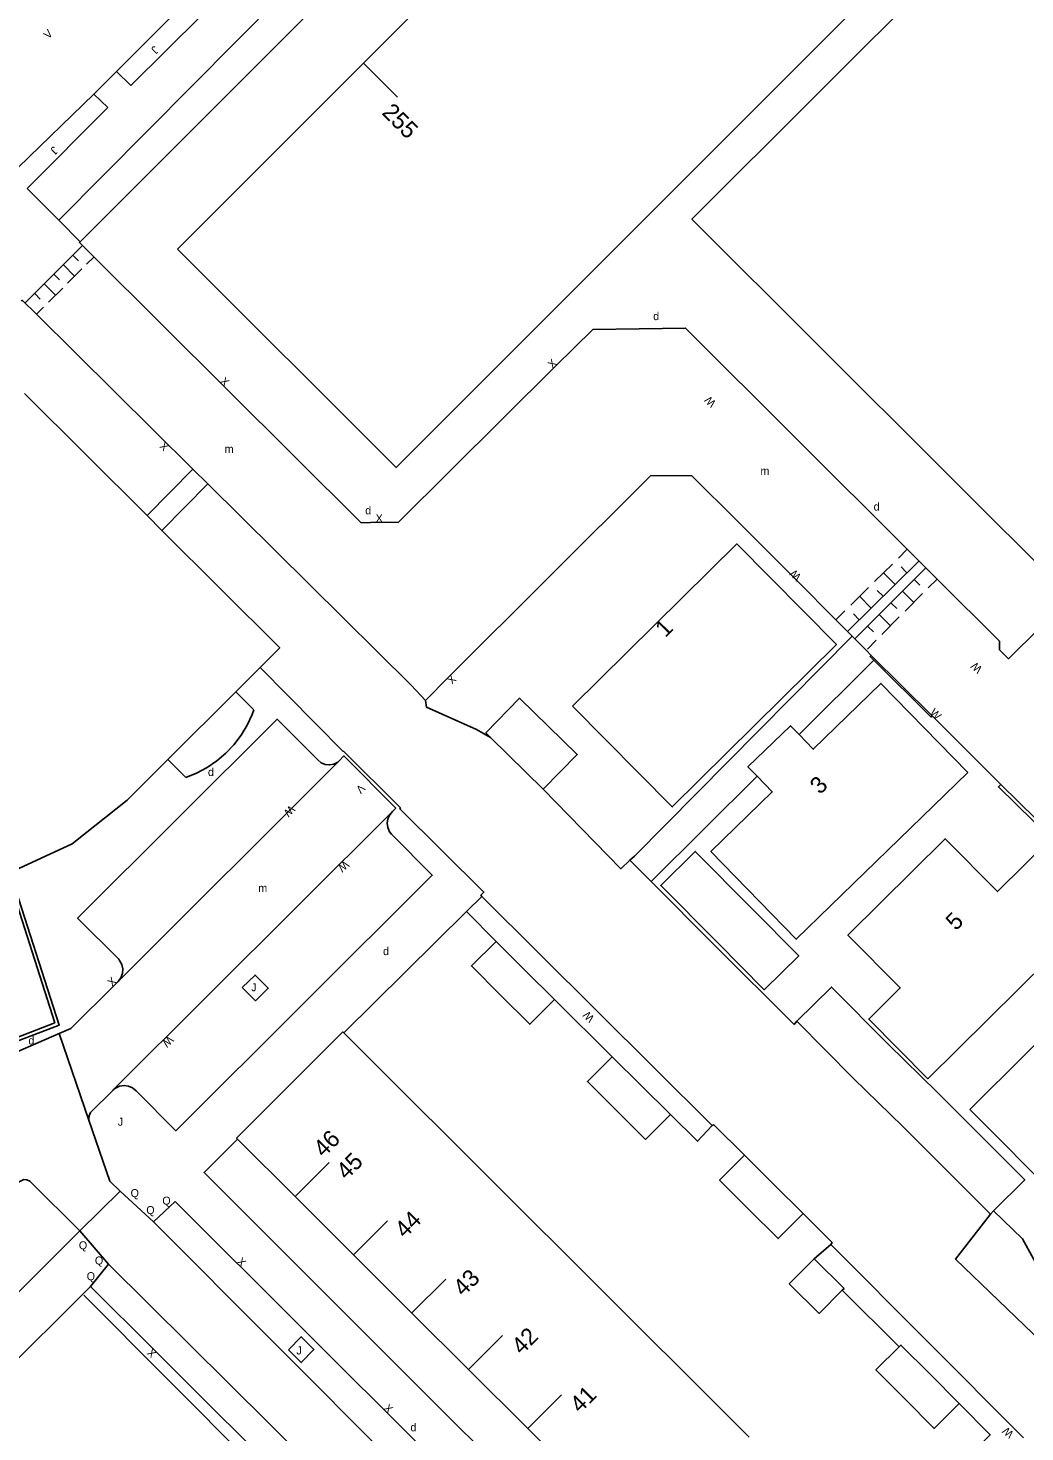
# Model space of a CAD drawing. Extents: x 134999 to 136502, y 457398 to 459002.
# Drawn here: x 135714.7 to 135776.9, y 458647.9 to 458735.6 of the extents above; entities that cross this region are included whole.
import ezdxf

# ---------------------------------------------------------------- set-up
doc = ezdxf.new("R2010")
doc.units = 0
for name, color, linetype in [('RI_DGTB_13', 7, 'Continuous'), ('RI_DGTB_15', 7, 'Continuous'), ('RI_DGTB_19', 7, 'Continuous'), ('RI_DGTB_2', 7, 'Continuous'), ('RI_DGTB_23', 7, 'Continuous'), ('RI_DGTB_29', 7, 'Continuous'), ('RI_DGTB_30', 7, 'Continuous'), ('RI_DGTB_31', 7, 'Continuous'), ('RI_DGTB_35', 7, 'Continuous'), ('RI_DGTB_36', 7, 'Continuous'), ('RI_DGTB_43', 7, 'Continuous'), ('RI_DGTB_48', 7, 'Continuous'), ('RI_DGTB_49', 7, 'Continuous'), ('RI_DGTB_5', 7, 'Continuous'), ('RI_DGTB_53', 7, 'Continuous'), ('RI_DGTB_54', 7, 'Continuous'), ('RI_DGTB_6', 7, 'Continuous'), ('RI_DGTB_7', 7, 'Continuous')]:
    doc.layers.add(name, color=color, linetype=linetype)

msp = doc.modelspace()

# ---------------------------------------------------------------- linework, layer by layer
at = {"layer": 'RI_DGTB_13'}
for points in [[(135723.97, 458721.808), (135765.385, 458763.265), (135769.059, 458759.597)], [(135777.749, 458750.92), (135779.042, 458749.628), (135737.627, 458708.171), (135723.97, 458721.808)]]:
    msp.add_lwpolyline(points, dxfattribs=at)
at = {"layer": 'RI_DGTB_15'}
for p, q in [((135735.583, 458733.438), (135737.706, 458731.318)), ((135731.322, 458662.636), (135733.442, 458664.759)), ((135734.968, 458658.994), (135737.088, 458661.117)), ((135738.614, 458655.352), (135740.734, 458657.475)), ((135742.141, 458651.821), (135744.261, 458653.944)), ((135745.842, 458648.126), (135747.962, 458650.249))]:
    msp.add_line(p, q, dxfattribs=at)
at = {"layer": 'RI_DGTB_19'}
msp.add_line((135753.54, 458682.3), (135752.225, 458683.645), dxfattribs=at)
at = {"layer": 'RI_DGTB_2'}
for p, q in [((135722.075, 458705.17), (135714.43, 458712.8)), ((135723.002, 458704.244), (135722.075, 458705.17)), ((135737.951, 458669.274), (135734.37, 458672.85)), ((135741.598, 458665.633), (135737.951, 458669.274)), ((135727.73, 458666.21), (135731.316, 458662.63)), ((135745.245, 458661.992), (135741.598, 458665.633)), ((135731.316, 458662.63), (135734.963, 458658.989)), ((135748.78, 458658.462), (135745.245, 458661.992)), ((135734.963, 458658.989), (135738.609, 458655.347)), ((135752.481, 458654.766), (135748.78, 458658.462)), ((135738.609, 458655.347), (135742.141, 458651.821)), ((135756.185, 458651.068), (135752.481, 458654.766)), ((135742.141, 458651.821), (135745.842, 458648.126)), ((135759.662, 458647.597), (135756.185, 458651.068)), ((135745.842, 458648.126), (135749.55, 458644.424))]:
    msp.add_line(p, q, dxfattribs=at)
for points in [[(135779.743, 458700.063), (135756.095, 458723.687), (135771.459, 458739.066)], [(135723.002, 458704.244), (135730.36, 458696.9), (135729.139, 458695.681)], [(135729.139, 458695.681), (135727.613, 458694.157)], [(135727.613, 458694.157), (135723.381, 458689.929)], [(135723.381, 458689.929), (135720.83, 458687.38), (135717.41, 458684.67), (135713.534, 458682.873)], [(135734.37, 458672.85), (135734.31, 458672.91), (135727.67, 458666.27), (135727.73, 458666.21)]]:
    msp.add_lwpolyline(points, dxfattribs=at)
at = {"layer": 'RI_DGTB_23'}
msp.add_line((135742.03, 458680.43), (135742.985, 458681.375), dxfattribs=at)
at = {"layer": 'RI_DGTB_31'}
for p, q in [((135718.053, 458722.037), (135714.464, 458718.458)), ((135716.851, 458720.838), (135717.557, 458720.13)), ((135717.447, 458721.433), (135717.8, 458721.079)), ((135718.75, 458721.32), (135718.302, 458720.874)), ((135716.254, 458720.243), (135716.607, 458719.889)), ((135718.004, 458720.576), (135717.109, 458719.684)), ((135715.657, 458719.648), (135716.363, 458718.94)), ((135716.811, 458719.386), (135715.916, 458718.494)), ((135715.061, 458719.053), (135715.414, 458718.699)), ((135715.617, 458718.196), (135715.17, 458717.75)), ((135768.982, 458702.511), (135769.54, 458703.061)), ((135765.8, 458697.926), (135770.263, 458702.328)), ((135770.69, 458701.913), (135766.269, 458697.462)), ((135767.494, 458701.043), (135768.61, 458702.144)), ((135768.776, 458700.86), (135768.052, 458701.594)), ((135769.519, 458701.594), (135769.158, 458701.961)), ((135766.007, 458699.576), (135767.123, 458700.677)), ((135769.985, 458701.16), (135770.329, 458700.818)), ((135771.398, 458701.206), (135770.854, 458700.659)), ((135767.288, 458699.393), (135766.565, 458700.126)), ((135768.032, 458700.127), (135767.67, 458700.493)), ((135769.261, 458700.431), (135769.949, 458699.747)), ((135770.492, 458700.294), (135769.405, 458699.2)), ((135765.077, 458698.659), (135765.635, 458699.209)), ((135766.544, 458698.659), (135766.182, 458699.026)), ((135767.811, 458698.972), (135768.499, 458698.289)), ((135768.536, 458699.702), (135768.88, 458699.36)), ((135767.087, 458698.243), (135767.431, 458697.901)), ((135769.043, 458698.836), (135767.956, 458697.742)), ((135767.594, 458697.377), (135767.05, 458696.83))]:
    msp.add_line(p, q, dxfattribs=at)
for points in [[(135728.02, 458675.68), (135728.82, 458676.46), (135729.64, 458675.64), (135728.84, 458674.86), (135728.02, 458675.68)], [(135730.9, 458653.05), (135731.7, 458652.25), (135732.49, 458653.07), (135731.69, 458653.87), (135730.9, 458653.05)]]:
    msp.add_lwpolyline(points, dxfattribs=at)
at = {"layer": 'RI_DGTB_48'}
msp.add_lwpolyline([(135781.275, 458654.963), (135779.798, 458653.697), (135777.929, 458653.558), (135772.559, 458658.721), (135774.74, 458661.53)], dxfattribs=at)
at = {"layer": 'RI_DGTB_49'}
msp.add_line((135752.695, 458621.774), (135718.136, 458656.462), dxfattribs=at)
at = {"layer": 'RI_DGTB_5'}
msp.add_lwpolyline([(135748.643, 458693.26), (135758.897, 458703.398), (135765.116, 458697.108), (135754.862, 458686.97)], close=True, dxfattribs=at)
for points in [[(135773.319, 458689.117), (135767.898, 458694.688), (135763.671, 458690.575), (135762.782, 458691.489)], [(135762.782, 458691.489), (135762.244, 458692.042), (135759.593, 458689.464), (135760.159, 458688.882)], [(135760.159, 458688.882), (135761.114, 458687.901), (135757.283, 458684.173), (135762.612, 458678.697), (135773.319, 458689.117)], [(135778.524, 458684.995), (135775.177, 458681.678), (135771.904, 458684.981), (135765.831, 458678.963), (135769.104, 458675.66), (135767.136, 458673.71), (135770.832, 458669.981), (135782.142, 458681.187)], [(135773.449, 458668.071), (135784.087, 458678.648), (135789.728, 458672.975), (135779.09, 458662.398), (135773.449, 458668.071)]]:
    msp.add_lwpolyline(points, dxfattribs=at)
at = {"layer": 'RI_DGTB_53'}
for p, q in [((135716.563, 458723.629), (135753.241, 458760.586)), ((135716.563, 458723.629), (135714.602, 458725.609)), ((135717.9, 458722.28), (135716.563, 458723.629)), ((135722.075, 458705.17), (135724.944, 458708.065)), ((135725.875, 458707.143), (135724.944, 458708.065)), ((135723.002, 458704.244), (135725.875, 458707.143)), ((135762.323, 458701.429), (135762.641, 458701.11)), ((135767.449, 458696.13), (135762.782, 458691.489)), ((135720.275, 458676.055), (135734.073, 458689.838)), ((135760.159, 458688.882), (135753.54, 458682.3)), ((135737.41, 458686.69), (135719.99, 458669.308)), ((135757.51, 458678.33), (135753.54, 458682.3)), ((135751.11, 458671.36), (135747.52, 458674.94)), ((135716.597, 458672.808), (135718.45, 458667.39)), ((135714.82, 458663.53), (135717.88, 458660.48)), ((135720.39, 458662.97), (135717.88, 458660.48)), ((135709.776, 458652.386), (135717.88, 458660.48)), ((135722.482, 458661.049), (135776.381, 458606.979)), ((135763.73, 458658.74), (135764.76, 458659.64)), ((135776.799, 458647.561), (135764.76, 458659.64)), ((135773.97, 458604.46), (135719.68, 458658.412)), ((135718.54, 458657), (135711.91, 458650.39)), ((135769.025, 458653.235), (135765.48, 458656.77))]:
    msp.add_line(p, q, dxfattribs=at)
for points in [[(135717.9, 458722.28), (135737.53, 458741.92), (135744.227, 458748.534)], [(135718.762, 458721.332), (135717.855, 458722.235), (135717.9, 458722.28)], [(135769.54, 458703.061), (135755.7, 458716.88), (135749.91, 458716.8), (135747.57, 458714.5), (135737.75, 458704.74), (135736.6, 458704.75), (135735.45, 458704.72), (135718.762, 458721.332)], [(135715.169, 458717.749), (135714.29, 458718.62), (135714.24, 458718.57)], [(135724.944, 458708.065), (135715.169, 458717.749)], [(135758.95, 458704.82), (135756.09, 458707.65), (135753.53, 458707.67), (135740.9, 458695.08), (135739.46, 458693.61)], [(135725.875, 458707.143), (135738.56, 458694.57), (135739.46, 458693.61)], [(135771.398, 458701.206), (135769.54, 458703.061)], [(135779.743, 458700.063), (135775.86, 458696.22), (135775.29, 458696.79), (135775.29, 458697.32), (135771.398, 458701.206)], [(135752.225, 458683.645), (135752.5, 458683.9), (135766.1, 458697.63)], [(135766.1, 458697.63), (135766.971, 458696.751)], [(135766.971, 458696.751), (135767.289, 458696.43)], [(135729.139, 458695.681), (135734.32, 458690.44), (135734.35, 458690.45), (135737.9, 458686.92), (135737.86, 458686.84), (135743.11, 458681.65), (135742.92, 458681.45), (135742.985, 458681.375)], [(135743.515, 458691.3), (135742.65, 458691.81), (135739.53, 458693.2), (135739.46, 458693.61)], [(135734.073, 458689.838), (135733.985, 458689.767), (135733.74, 458689.641), (135733.47, 458689.59), (135733.197, 458689.619), (135732.943, 458689.726), (135732.73, 458689.9), (135730.2, 458692.45), (135717.74, 458680.01), (135720.31, 458677.45), (135720.365, 458677.381), (135720.5, 458677.127), (135720.56, 458676.846), (135720.54, 458676.559), (135720.443, 458676.288), (135720.275, 458676.055)], [(135737.41, 458686.69), (135737.6, 458686.9), (135734.37, 458690.15), (135734.073, 458689.838)], [(135746.817, 458688.067), (135751.65, 458683.11), (135752.225, 458683.645)], [(135737.41, 458686.69), (135737.226, 458686.48), (135737.109, 458686.226), (135737.069, 458685.95), (135737.108, 458685.673), (135737.223, 458685.419), (135737.34, 458685.27), (135739.879, 458682.7), (135723.88, 458666.74), (135721.39, 458669.23), (135721.175, 458669.411), (135720.918, 458669.524), (135720.639, 458669.561), (135720.362, 458669.518), (135720.108, 458669.398), (135719.99, 458669.308)], [(135742.985, 458681.375), (135757.36, 458667.06)], [(135734.37, 458672.85), (135742.03, 458680.43)], [(135742.03, 458680.43), (135743.865, 458678.565)], [(135757.51, 458678.33), (135762.47, 458673.38), (135762.65, 458673.58)], [(135720.275, 458676.055), (135720.24, 458676.02), (135720.08, 458675.88), (135717.32, 458673.12), (135716.597, 458672.808)], [(135700.08, 458662.97), (135701.97, 458664.57), (135703.561, 458665.811), (135705.36, 458667.12), (135705.628, 458667.296), (135707.3, 458668.342), (135709.013, 458669.319), (135710.764, 458670.225), (135712.55, 458671.06), (135716.597, 458672.808)], [(135719.99, 458669.308), (135719.96, 458669.28), (135718.55, 458667.88), (135718.456, 458667.677), (135718.44, 458667.455), (135718.45, 458667.39)], [(135718.45, 458667.39), (135719.75, 458663.59), (135720.39, 458662.97)], [(135754.748, 458667.75), (135756.44, 458666.08), (135757.36, 458667.06)], [(135759.38, 458665.21), (135757.46, 458667.11), (135757.36, 458667.06)], [(135758.428, 458631.358), (135725.64, 458664.12), (135727.73, 458666.21)], [(135704.9, 458657.21), (135706.097, 458658.321), (135707.347, 458659.372), (135708.647, 458660.36), (135709.76, 458661.13), (135710.07, 458661.35), (135710.79, 458661.77), (135714.21, 458663.61), (135714.386, 458663.683), (135714.577, 458663.678), (135714.749, 458663.597), (135714.82, 458663.53)], [(135723.84, 458662.311), (135755.29, 458630.92), (135764.08, 458622.11), (135773.26, 458612.98), (135777.137, 458609.08), (135776.42, 458608.38), (135776.32, 458608.27), (135776.18, 458608.027), (135776.114, 458607.754), (135776.127, 458607.474), (135776.219, 458607.208), (135776.381, 458606.979)], [(135763.03, 458661.56), (135764.84, 458659.76), (135764.76, 458659.64)], [(135774.929, 458661.729), (135776.73, 458659.98), (135777.78, 458658.09), (135777.85, 458658.18), (135779.65, 458656.57)], [(135753.674, 458621.924), (135740.87, 458634.75), (135731.69, 458643.89), (135722.53, 458653.04), (135718.54, 458657)], [(135767.13, 458640.14), (135774.72, 458647.75), (135772.78, 458649.7)]]:
    msp.add_lwpolyline(points, dxfattribs=at)
at = {"layer": 'RI_DGTB_54'}
for p, q in [((135720.16, 458732.913), (135718.751, 458731.502)), ((135720.16, 458732.913), (135721.073, 458732.033)), ((135714.04, 458726.91), (135718.751, 458731.502)), ((135719.625, 458730.667), (135718.751, 458731.502)), ((135714.602, 458725.609), (135719.625, 458730.667)), ((135758.95, 458704.82), (135762.323, 458701.429)), ((135771.092, 458692.654), (135767.289, 458696.43)), ((135771.092, 458692.654), (135771.253, 458692.501)), ((135771.253, 458692.501), (135775.371, 458688.365)), ((135778.682, 458685.12), (135775.371, 458688.365))]:
    msp.add_line(p, q, dxfattribs=at)
for points in [[(135720.16, 458732.913), (135740.015, 458752.821), (135747.752, 458760.535)], [(135721.073, 458732.033), (135732.175, 458743.084), (135741.221, 458752.122), (135748.658, 458759.649)], [(135762.641, 458701.11), (135765.077, 458698.659)], [(135765.077, 458698.659), (135766.1, 458697.63)], [(135767.449, 458696.13), (135767.218, 458696.359), (135767.289, 458696.43)], [(135767.449, 458696.13), (135771.022, 458692.583), (135771.092, 458692.654)], [(135778.524, 458684.995), (135775.231, 458688.222), (135775.371, 458688.365)], [(135693.252, 458671.2), (135699.8, 458663.91), (135703.48, 458666.9), (135707.55, 458669.58), (135711.85, 458671.76), (135716.31, 458673.48), (135713.34, 458682.799)], [(135713.534, 458682.873), (135716.59, 458673.34), (135711.93, 458671.56), (135707.67, 458669.38), (135703.62, 458666.72), (135699.78, 458663.61), (135697.233, 458666.448)], [(135720.39, 458662.97), (135722.482, 458661.049)], [(135722.482, 458661.049), (135723.84, 458662.311)], [(135717.88, 458660.48), (135719.68, 458658.412)], [(135719.68, 458658.412), (135718.54, 458657)]]:
    msp.add_lwpolyline(points, dxfattribs=at)
at = {"layer": 'RI_DGTB_6'}
for p, q in [((135743.515, 458691.3), (135746.817, 458688.067)), ((135769.258, 458666.997), (135774.74, 458661.53)), ((135774.74, 458661.53), (135774.929, 458661.729))]:
    msp.add_line(p, q, dxfattribs=at)
for points in [[(135746.817, 458688.067), (135748.94, 458690.24), (135745.34, 458693.76), (135743.22, 458691.59), (135743.515, 458691.3)], [(135757.69, 458678.49), (135754.15, 458682.06), (135756.3, 458684.19), (135759.84, 458680.62)], [(135759.84, 458680.62), (135762.76, 458677.672), (135760.61, 458675.542), (135757.69, 458678.49)], [(135744.15, 458675.21), (135742.33, 458677.03), (135743.865, 458678.565)], [(135743.865, 458678.565), (135745.692, 458676.753)], [(135745.692, 458676.753), (135747.52, 458674.94)], [(135771.4, 458669.139), (135768.34, 458672.14), (135764.8, 458675.71), (135762.65, 458673.58)], [(135747.52, 458674.94), (135745.97, 458673.39), (135744.15, 458675.21)], [(135762.65, 458673.58), (135766.19, 458670.01), (135769.258, 458666.997)], [(135751.385, 458668.005), (135749.57, 458669.81), (135751.11, 458671.36)], [(135752.928, 458669.556), (135751.11, 458671.36)], [(135754.748, 458667.75), (135752.928, 458669.556)], [(135774.929, 458661.729), (135776.87, 458663.67), (135771.4, 458669.139)], [(135754.748, 458667.75), (135753.2, 458666.2), (135751.385, 458668.005)], [(135759.645, 458661.825), (135757.82, 458663.65), (135759.38, 458665.21)], [(135761.205, 458663.385), (135759.38, 458665.21)], [(135763.03, 458661.56), (135761.205, 458663.385)], [(135763.03, 458661.56), (135761.47, 458660), (135759.645, 458661.825)], [(135765.48, 458656.77), (135764.03, 458655.32), (135762.17, 458657.18), (135763.73, 458658.74)], [(135763.73, 458658.74), (135765.59, 458656.89), (135765.48, 458656.77)], [(135770.962, 458651.523), (135769.14, 458653.35), (135769.025, 458653.235)], [(135769.4, 458649.97), (135767.58, 458651.8), (135769.025, 458653.235)], [(135772.78, 458649.7), (135770.962, 458651.523)], [(135772.78, 458649.7), (135771.22, 458648.14), (135769.4, 458649.97)]]:
    msp.add_lwpolyline(points, dxfattribs=at)
at = {"layer": 'RI_DGTB_7'}
for p, q in [((135728.74, 458693.03), (135727.613, 458694.157)), ((135723.381, 458689.929), (135724.49, 458688.81))]:
    msp.add_line(p, q, dxfattribs=at)
msp.add_lwpolyline([(135724.49, 458688.81), (135725.174, 458689.083), (135725.825, 458689.428), (135726.434, 458689.841), (135726.995, 458690.319), (135727.501, 458690.854), (135727.946, 458691.441), (135728.325, 458692.072), (135728.633, 458692.741), (135728.74, 458693.03)], dxfattribs=at)

# ---------------------------------------------------------------- texts
at = {"layer": 'RI_DGTB_29'}
for p in [(135753.68, 458717.38), (135767.44, 458705.48), (135735.7, 458705.25), (135725.88, 458688.9), (135736.81, 458677.71), (135714.67, 458672.13), (135738.52, 458647.96)]:
    msp.add_text('d', height=0.5, rotation=359.99963, dxfattribs=at).set_placement(p)
at = {"layer": 'RI_DGTB_30'}
for s, rotation, p in [('V', 44.74663, (135715.916, 458734.912)), ('X', 44.66387, (135747.392, 458714.324)), ('X', 315.13055, (135726.595, 458713.523)), ('W', 134.99879, (135757.634, 458712.231)), ('X', 135.13055, (135723.487, 458709.508)), ('X', 0.49611, (135736.35, 458704.748)), ('W', 136.16792, (135762.958, 458701.403)), ('W', 137.2894, (135774.264, 458695.635)), ('X', 225.24882, (135741.076, 458695.258)), ('W', 314.99945, (135770.903, 458692.81)), ('V', 224.99913, (135735.391, 458688.424)), ('W', 224.99913, (135731.01, 458687.105)), ('W', 221.00819, (135734.42, 458683.649)), ('X', 43.09167, (135719.897, 458675.709)), ('W', 134.99879, (135750.044, 458673.811)), ('W', 224.99913, (135723.43, 458672.705)), ('X', 315.06036, (135727.643, 458658.517)), ('X', 135.12222, (135722.707, 458652.864)), ('X', 315.06094, (135736.813, 458649.367)), ('W', 138.65102, (135776.229, 458647.859))]:
    msp.add_text(s, height=0.5, rotation=rotation, dxfattribs=at).set_placement(p)
at = {"layer": 'RI_DGTB_31'}
for s, rotation, p in [('J', 225.20828, (135722.515, 458734.553)), ('J', 225.20828, (135716.233, 458728.275)), ('J', 359.99963, (135728.58, 458675.45)), ('J', 359.99963, (135720.25, 458667.05)), ('Q', 359.99963, (135721.05, 458662.59)), ('Q', 359.99963, (135723.03, 458662.12)), ('Q', 359.99963, (135722.03, 458661.53)), ('Q', 359.99963, (135717.82, 458659.33)), ('Q', 359.99963, (135718.82, 458658.38)), ('Q', 359.99963, (135718.31, 458657.4)), ('J', 359.99963, (135731.4, 458652.76))]:
    msp.add_text(s, height=0.5, rotation=rotation, dxfattribs=at).set_placement(p)
at = {"layer": 'RI_DGTB_35'}
for s, rotation, p in [('255', 315.029, (135736.679, 458730.29)), ('46', 45.0436, (135733.102, 458665.022))]:
    msp.add_text(s, height=1.054, rotation=rotation, dxfattribs=at).set_placement(p)
at = {"layer": 'RI_DGTB_36'}
for s, rotation, p in [('1', 45.1523, (135754.44, 458697.507)), ('3', 45.0362, (135764.098, 458687.698)), ('5', 45.0362, (135772.573, 458679.193)), ('45', 45.0436, (135734.528, 458663.617)), ('44', 45.0436, (135738.174, 458659.974)), ('43', 45.0436, (135741.821, 458656.333)), ('42', 45.0436, (135745.467, 458652.691)), ('41', 45.0436, (135749.113, 458649.049))]:
    msp.add_text(s, height=1.054, rotation=rotation, dxfattribs=at).set_placement(p)
at = {"layer": 'RI_DGTB_43'}
for p in [(135726.924, 458709.082), (135760.372, 458707.71), (135729.021, 458681.651)]:
    msp.add_text('m', height=0.5, dxfattribs=at).set_placement(p)

doc.saveas('drawing.dxf')
